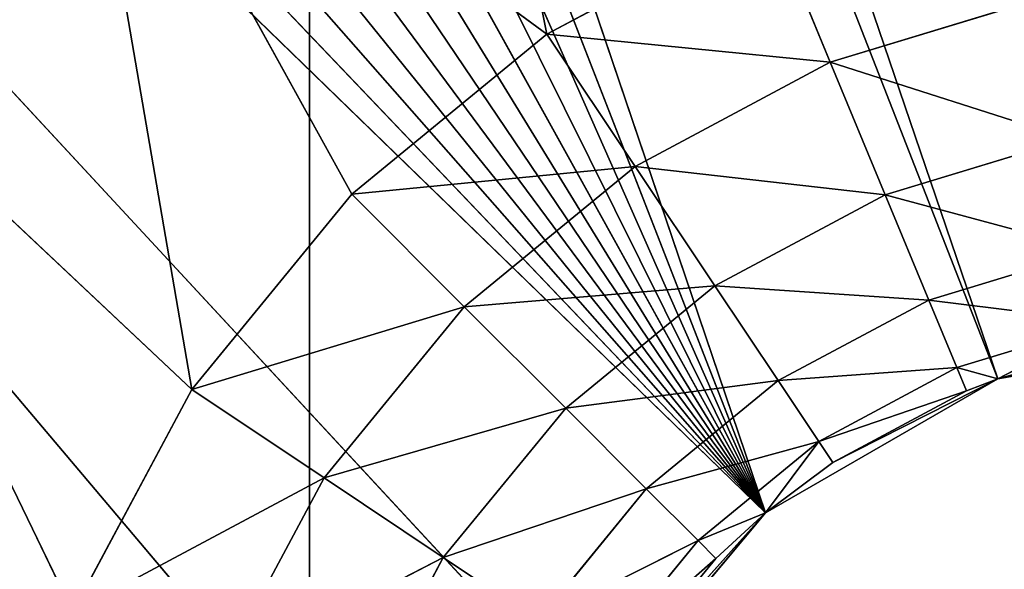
# Model space of a CAD drawing. Extents: x 14 to 217, y 27 to 186.
# Tile 586 of 656: x 41.2 to 43.11, y 119.75 to 120.81. Entities that reach past the tile are written whole.
import ezdxf

# ---------------------------------------------------------------- set-up
doc = ezdxf.new("R2010")
doc.units = 0
doc.header["$LTSCALE"] = 25.4
doc.layers.get('0').update_dxf_attribs({"color": 13, "linetype": 'CONTINUOUS'})

# ---------------------------------------------------------------- blocks, each defined once
blk = doc.blocks.new('PROFILE-RECESSED-T-CONNECT')
at = {"color": 0}
for p, q in [((28.3192, 13.9594, 66.2073), (27.7413, 13.9594, 65.0142)), ((28.3192, 13.9594, 66.2073), (27.7413, 13.9594, 65.0142)), ((28.5502, 13.9594, 65.775), (27.7413, 13.9594, 65.0142)), ((28.5502, 13.9594, 65.775), (27.7413, 13.9594, 65.0142)), ((28.3149, 13.9594, 64.4062), (29.24, 13.9594, 65.0853)), ((28.5502, 13.9594, 65.775), (28.3149, 13.9594, 64.4062)), ((28.5502, 13.9594, 65.775), (28.3149, 13.9594, 64.4062)), ((28.8611, 13.9594, 65.3962), (28.3149, 13.9594, 64.4062)), ((28.8611, 13.9594, 65.3962), (28.3149, 13.9594, 64.4062)), ((28.3149, 13.9594, 64.4062), (29.24, 13.9594, 65.0853)), ((28.3192, 13.9594, 66.2073), (28.5502, 13.9594, 65.775)), ((28.3192, 13.9594, 66.2073), (28.5502, 13.9594, 65.775)), ((28.3192, 13.9594, 66.2073), (28.8072, 13.9105, 65.9467)), ((28.3192, 13.9594, 66.2073), (28.8072, 13.9105, 65.9467)), ((28.5502, 13.9594, 65.775), (28.8611, 13.9594, 65.3962)), ((28.5502, 13.9594, 65.775), (28.8611, 13.9594, 65.3962)), ((28.5502, 13.9594, 65.775), (29.0796, 13.9105, 65.6147)), ((28.5502, 13.9594, 65.775), (29.0796, 13.9105, 65.6147)), ((28.5502, 13.9594, 65.775), (28.8072, 13.9105, 65.9467)), ((28.5502, 13.9594, 65.775), (28.8072, 13.9105, 65.9467)), ((28.8611, 13.9594, 65.3962), (29.24, 13.9594, 65.0853)), ((28.8611, 13.9594, 65.3962), (29.24, 13.9594, 65.0853)), ((28.8611, 13.9594, 65.3962), (29.4117, 13.9105, 65.3422)), ((28.8611, 13.9594, 65.3962), (29.4117, 13.9105, 65.3422)), ((28.8611, 13.9594, 65.3962), (29.0796, 13.9105, 65.6147)), ((28.8611, 13.9594, 65.3962), (29.0796, 13.9105, 65.6147)), ((29.24, 13.9594, 65.0853), (29.0132, 13.9594, 63.9469)), ((29.24, 13.9594, 65.0853), (29.0132, 13.9594, 63.9469)), ((29.24, 13.9594, 65.0853), (29.6722, 13.9594, 64.8543)), ((29.24, 13.9594, 65.0853), (29.6722, 13.9594, 64.8543)), ((29.24, 13.9594, 65.0853), (29.7904, 13.9105, 65.1398)), ((29.24, 13.9594, 65.0853), (29.7904, 13.9105, 65.1398)), ((29.24, 13.9594, 65.0853), (29.4117, 13.9105, 65.3422)), ((29.24, 13.9594, 65.0853), (29.4117, 13.9105, 65.3422)), ((29.6722, 13.9594, 64.8543), (29.7904, 13.9105, 65.1398)), ((29.6722, 13.9594, 64.8543), (29.7904, 13.9105, 65.1398)), ((28.8072, 13.9105, 65.9467), (28.6047, 13.9105, 66.3255)), ((28.6047, 13.9105, 66.3255), (29.0389, 13.7684, 66.1016)), ((28.6047, 13.9105, 66.3255), (29.0389, 13.7684, 66.1016)), ((28.8072, 13.9105, 65.9467), (28.6047, 13.9105, 66.3255)), ((29.0796, 13.9105, 65.6147), (28.8072, 13.9105, 65.9467)), ((28.8072, 13.9105, 65.9467), (29.2768, 13.7684, 65.8118)), ((28.8072, 13.9105, 65.9467), (29.2768, 13.7684, 65.8118)), ((28.8072, 13.9105, 65.9467), (29.0389, 13.7684, 66.1016)), ((28.8072, 13.9105, 65.9467), (29.0389, 13.7684, 66.1016)), ((29.0796, 13.9105, 65.6147), (28.8072, 13.9105, 65.9467)), ((29.4117, 13.9105, 65.3422), (29.0796, 13.9105, 65.6147)), ((29.0796, 13.9105, 65.6147), (29.5665, 13.7684, 65.574)), ((29.0796, 13.9105, 65.6147), (29.5665, 13.7684, 65.574)), ((29.0796, 13.9105, 65.6147), (29.2768, 13.7684, 65.8118)), ((29.0796, 13.9105, 65.6147), (29.2768, 13.7684, 65.8118)), ((29.4117, 13.9105, 65.3422), (29.0796, 13.9105, 65.6147)), ((29.7904, 13.9105, 65.1398), (29.4117, 13.9105, 65.3422)), ((29.4117, 13.9105, 65.3422), (29.8971, 13.7684, 65.3973)), ((29.4117, 13.9105, 65.3422), (29.8971, 13.7684, 65.3973)), ((29.4117, 13.9105, 65.3422), (29.5665, 13.7684, 65.574)), ((29.4117, 13.9105, 65.3422), (29.5665, 13.7684, 65.574)), ((29.7904, 13.9105, 65.1398), (29.4117, 13.9105, 65.3422)), ((30.2015, 13.9105, 65.0151), (29.7904, 13.9105, 65.1398)), ((29.7904, 13.9105, 65.1398), (30.2558, 13.7684, 65.2885)), ((29.7904, 13.9105, 65.1398), (30.2558, 13.7684, 65.2885)), ((29.7904, 13.9105, 65.1398), (29.8971, 13.7684, 65.3973)), ((29.7904, 13.9105, 65.1398), (29.8971, 13.7684, 65.3973)), ((30.2015, 13.9105, 65.0151), (29.7904, 13.9105, 65.1398)), ((29.0389, 13.7684, 66.1016), (28.8622, 13.7684, 66.4322)), ((29.0389, 13.7684, 66.1016), (28.8622, 13.7684, 66.4322)), ((29.2768, 13.7684, 65.8118), (29.0389, 13.7684, 66.1016)), ((29.0389, 13.7684, 66.1016), (29.4332, 13.5472, 65.9683)), ((29.0389, 13.7684, 66.1016), (29.4332, 13.5472, 65.9683)), ((29.0389, 13.7684, 66.1016), (29.2229, 13.5472, 66.2245)), ((29.0389, 13.7684, 66.1016), (29.2229, 13.5472, 66.2245)), ((29.2768, 13.7684, 65.8118), (29.0389, 13.7684, 66.1016)), ((29.5665, 13.7684, 65.574), (29.2768, 13.7684, 65.8118)), ((29.2768, 13.7684, 65.8118), (29.6894, 13.5472, 65.758)), ((29.2768, 13.7684, 65.8118), (29.6894, 13.5472, 65.758)), ((29.2768, 13.7684, 65.8118), (29.4332, 13.5472, 65.9683)), ((29.2768, 13.7684, 65.8118), (29.4332, 13.5472, 65.9683)), ((29.5665, 13.7684, 65.574), (29.2768, 13.7684, 65.8118)), ((29.8971, 13.7684, 65.3973), (29.5665, 13.7684, 65.574)), ((29.5665, 13.7684, 65.574), (29.9818, 13.5472, 65.6017)), ((29.5665, 13.7684, 65.574), (29.9818, 13.5472, 65.6017)), ((29.5665, 13.7684, 65.574), (29.6894, 13.5472, 65.758)), ((29.5665, 13.7684, 65.574), (29.6894, 13.5472, 65.758)), ((29.8971, 13.7684, 65.3973), (29.5665, 13.7684, 65.574)), ((30.2558, 13.7684, 65.2885), (29.8971, 13.7684, 65.3973)), ((29.8971, 13.7684, 65.3973), (30.299, 13.5472, 65.5055)), ((29.8971, 13.7684, 65.3973), (30.299, 13.5472, 65.5055)), ((29.8971, 13.7684, 65.3973), (29.9818, 13.5472, 65.6017)), ((29.8971, 13.7684, 65.3973), (29.9818, 13.5472, 65.6017)), ((30.2558, 13.7684, 65.2885), (29.8971, 13.7684, 65.3973)), ((29.4332, 13.5472, 65.9683), (29.2229, 13.5472, 66.2245)), ((29.2229, 13.5472, 66.2245), (29.5336, 13.2684, 66.0687)), ((29.2229, 13.5472, 66.2245), (29.5336, 13.2684, 66.0687)), ((29.4332, 13.5472, 65.9683), (29.2229, 13.5472, 66.2245)), ((29.6894, 13.5472, 65.758), (29.4332, 13.5472, 65.9683)), ((29.4332, 13.5472, 65.9683), (29.7683, 13.2684, 65.8761)), ((29.4332, 13.5472, 65.9683), (29.7683, 13.2684, 65.8761)), ((29.4332, 13.5472, 65.9683), (29.5336, 13.2684, 66.0687)), ((29.4332, 13.5472, 65.9683), (29.5336, 13.2684, 66.0687)), ((29.6894, 13.5472, 65.758), (29.4332, 13.5472, 65.9683)), ((29.9818, 13.5472, 65.6017), (29.6894, 13.5472, 65.758)), ((29.6894, 13.5472, 65.758), (30.0361, 13.2684, 65.7329)), ((29.6894, 13.5472, 65.758), (30.0361, 13.2684, 65.7329)), ((29.6894, 13.5472, 65.758), (29.7683, 13.2684, 65.8761)), ((29.6894, 13.5472, 65.758), (29.7683, 13.2684, 65.8761)), ((29.9818, 13.5472, 65.6017), (29.6894, 13.5472, 65.758)), ((30.299, 13.5472, 65.5055), (29.9818, 13.5472, 65.6017)), ((29.9818, 13.5472, 65.6017), (30.3267, 13.2684, 65.6448)), ((29.9818, 13.5472, 65.6017), (30.3267, 13.2684, 65.6448)), ((29.9818, 13.5472, 65.6017), (30.0361, 13.2684, 65.7329)), ((29.9818, 13.5472, 65.6017), (30.0361, 13.2684, 65.7329)), ((30.299, 13.5472, 65.5055), (29.9818, 13.5472, 65.6017)), ((29.5682, 12.9594, 66.1033), (29.341, 13.2684, 66.3034)), ((29.5682, 12.9594, 66.1033), (29.341, 13.2684, 66.3034)), ((29.5336, 13.2684, 66.0687), (29.341, 13.2684, 66.3034)), ((29.5336, 13.2684, 66.0687), (29.341, 13.2684, 66.3034)), ((29.5682, 12.9594, 66.1033), (29.5336, 13.2684, 66.0687)), ((29.5682, 12.9594, 66.1033), (29.5336, 13.2684, 66.0687)), ((29.6647, 12.9594, 66.0149), (29.5336, 13.2684, 66.0687)), ((29.6647, 12.9594, 66.0149), (29.5336, 13.2684, 66.0687)), ((29.7683, 13.2684, 65.8761), (29.5336, 13.2684, 66.0687)), ((29.7683, 13.2684, 65.8761), (29.5336, 13.2684, 66.0687)), ((29.6647, 12.9594, 66.0149), (29.7683, 13.2684, 65.8761)), ((29.6647, 12.9594, 66.0149), (29.7683, 13.2684, 65.8761)), ((29.7955, 12.9594, 65.9168), (29.7683, 13.2684, 65.8761)), ((29.7955, 12.9594, 65.9168), (29.7683, 13.2684, 65.8761)), ((30.0549, 12.9594, 65.7781), (29.7683, 13.2684, 65.8761)), ((30.0549, 12.9594, 65.7781), (29.7683, 13.2684, 65.8761)), ((30.0361, 13.2684, 65.7329), (29.7683, 13.2684, 65.8761)), ((30.0361, 13.2684, 65.7329), (29.7683, 13.2684, 65.8761)), ((30.0549, 12.9594, 65.7781), (30.0361, 13.2684, 65.7329)), ((30.0549, 12.9594, 65.7781), (30.0361, 13.2684, 65.7329)), ((30.1159, 12.9594, 65.7544), (30.0361, 13.2684, 65.7329)), ((30.1159, 12.9594, 65.7544), (30.0361, 13.2684, 65.7329)), ((30.3267, 13.2684, 65.6448), (30.0361, 13.2684, 65.7329)), ((30.3267, 13.2684, 65.6448), (30.0361, 13.2684, 65.7329)), ((30.1159, 12.9594, 65.7544), (30.3267, 13.2684, 65.6448)), ((30.1159, 12.9594, 65.7544), (30.3267, 13.2684, 65.6448)), ((28.7789, 12.9618, 57.3216), (28.7789, 12.9618, 92.3216)), ((28.7789, 4.9618, 57.3216), (28.7789, 12.9618, 92.3216)), ((28.7789, 12.9618, 57.3216), (28.7789, 12.9618, 92.3216)), ((28.7789, 4.9618, 57.3216), (28.7789, 12.9618, 92.3216)), ((29.6647, 3.7618, 66.0149), (29.3817, 12.9594, 66.3306)), ((29.6647, 3.7618, 66.0149), (29.3817, 12.9594, 66.3306)), ((29.5682, 12.9594, 66.1033), (29.3817, 12.9594, 66.3306)), ((29.5682, 12.9594, 66.1033), (29.3817, 12.9594, 66.3306)), ((29.6647, 3.7618, 66.0149), (29.5682, 12.9594, 66.1033)), ((29.6647, 3.7618, 66.0149), (29.5682, 12.9594, 66.1033)), ((29.6647, 12.9594, 66.0149), (29.5682, 12.9594, 66.1033)), ((29.6647, 12.9594, 66.0149), (29.5682, 12.9594, 66.1033)), ((29.6647, 12.9594, 66.0149), (29.6647, 3.7618, 66.0149)), ((29.6647, 3.7618, 66.0149), (29.7955, 12.9594, 65.9168)), ((29.7955, 12.9594, 65.9168), (29.6647, 12.9594, 66.0149)), ((29.6647, 3.7618, 66.0149), (29.7955, 12.9594, 65.9168)), ((29.6647, 12.9594, 66.0149), (29.6647, 3.7618, 66.0149)), ((29.7955, 12.9594, 65.9168), (29.6647, 12.9594, 66.0149)), ((30.1159, 3.7618, 65.7544), (29.7955, 12.9594, 65.9168)), ((30.1159, 3.7618, 65.7544), (29.7955, 12.9594, 65.9168)), ((30.0549, 12.9594, 65.7781), (29.7955, 12.9594, 65.9168)), ((30.0549, 12.9594, 65.7781), (29.7955, 12.9594, 65.9168)), ((30.1159, 3.7618, 65.7544), (30.0549, 12.9594, 65.7781)), ((30.1159, 3.7618, 65.7544), (30.0549, 12.9594, 65.7781)), ((30.1159, 12.9594, 65.7544), (30.0549, 12.9594, 65.7781)), ((30.1159, 12.9594, 65.7544), (30.0549, 12.9594, 65.7781)), ((30.1159, 12.9594, 65.7544), (30.1159, 3.7618, 65.7544)), ((30.1159, 3.7618, 65.7544), (30.3363, 12.9594, 65.6928)), ((30.3363, 12.9594, 65.6928), (30.1159, 12.9594, 65.7544)), ((30.1159, 3.7618, 65.7544), (30.3363, 12.9594, 65.6928)), ((30.1159, 12.9594, 65.7544), (30.1159, 3.7618, 65.7544)), ((30.3363, 12.9594, 65.6928), (30.1159, 12.9594, 65.7544)), ((28.7789, 4.9618, 57.3216), (28.7789, 4.9618, 92.3216)), ((28.7789, 4.9618, 57.3216), (28.7789, 4.9618, 92.3216)), ((22.6289, 3.7618, 59.1857), (29.1517, 3.7618, 66.9035)), ((29.6647, 3.7618, 66.0149), (22.6289, 3.7618, 59.1857)), ((29.6647, 3.7618, 66.0149), (22.6289, 3.7618, 59.1857)), ((29.3299, 3.7618, 66.414), (22.6289, 3.7618, 59.1857)), ((29.3299, 3.7618, 66.414), (22.6289, 3.7618, 59.1857)), ((22.6289, 3.7618, 59.1857), (29.1517, 3.7618, 66.9035)), ((22.6624, 3.7618, 58.6748), (29.6647, 3.7618, 66.0149)), ((22.6624, 3.7618, 58.6748), (29.6647, 3.7618, 66.0149)), ((22.7623, 3.7618, 58.1727), (29.6647, 3.7618, 66.0149)), ((22.7623, 3.7618, 58.1727), (29.6647, 3.7618, 66.0149)), ((22.9268, 3.7618, 57.6879), (29.6647, 3.7618, 66.0149)), ((22.9268, 3.7618, 57.6879), (29.6647, 3.7618, 66.0149)), ((23.1533, 3.7618, 57.2287), (29.6647, 3.7618, 66.0149)), ((23.1533, 3.7618, 57.2287), (29.6647, 3.7618, 66.0149)), ((23.4377, 3.7618, 56.8029), (29.6647, 3.7618, 66.0149)), ((23.4377, 3.7618, 56.8029), (29.6647, 3.7618, 66.0149)), ((23.7753, 3.7618, 56.418), (29.6647, 3.7618, 66.0149)), ((23.7753, 3.7618, 56.418), (29.6647, 3.7618, 66.0149)), ((29.6647, 3.7618, 66.0149), (24.1603, 3.7618, 56.0804)), ((29.6647, 3.7618, 66.0149), (24.1603, 3.7618, 56.0804)), ((24.586, 3.7618, 55.796), (29.6647, 3.7618, 66.0149)), ((24.586, 3.7618, 55.796), (29.6647, 3.7618, 66.0149)), ((25.0452, 3.7618, 55.5695), (29.6647, 3.7618, 66.0149)), ((25.0452, 3.7618, 55.5695), (29.6647, 3.7618, 66.0149)), ((25.53, 3.7618, 55.4049), (29.6647, 3.7618, 66.0149)), ((25.53, 3.7618, 55.4049), (29.6647, 3.7618, 66.0149)), ((26.0322, 3.7618, 55.3051), (29.6647, 3.7618, 66.0149)), ((26.0322, 3.7618, 55.3051), (29.6647, 3.7618, 66.0149)), ((26.0322, 3.7618, 55.3051), (30.1159, 3.7618, 65.7544)), ((26.0322, 3.7618, 55.3051), (30.1159, 3.7618, 65.7544)), ((26.5431, 3.7618, 55.2716), (30.1159, 3.7618, 65.7544)), ((26.5431, 3.7618, 55.2716), (30.1159, 3.7618, 65.7544)), ((29.6647, 3.7618, 66.0149), (29.3299, 3.7618, 66.414)), ((29.6647, 3.7618, 66.0149), (29.3299, 3.7618, 66.414)), ((30.1159, 3.7618, 65.7544), (29.6647, 3.7618, 66.0149)), ((30.1159, 3.7618, 65.7544), (29.6647, 3.7618, 66.0149)), ((30.6289, 3.7618, 65.664), (30.1159, 3.7618, 65.7544)), ((30.6289, 3.7618, 65.664), (30.1159, 3.7618, 65.7544))]:
    blk.add_line(p, q, dxfattribs=at)
mesh = blk.add_polyface(dxfattribs=at)
corners = [(28.1769, 13.9594, 66.6762), (28.3192, 13.9594, 66.2073), (27.3233, 13.9594, 65.7381)]
mesh.append_faces([[corners[k] for k in face] for face in [(0, 1, 2)]], dxfattribs={"color": 0})
mesh = blk.add_polyface(dxfattribs=at)
corners = [(28.3192, 13.9594, 66.2073), (27.7413, 13.9594, 65.0142), (27.3233, 13.9594, 65.7381)]
mesh.append_faces([[corners[k] for k in face] for face in [(0, 1, 2)]], dxfattribs={"color": 0})
mesh = blk.add_polyface(dxfattribs=at)
corners = [(28.3192, 13.9594, 66.2073), (28.5502, 13.9594, 65.775), (27.7413, 13.9594, 65.0142)]
mesh.append_faces([[corners[k] for k in face] for face in [(0, 1, 2)]], dxfattribs={"color": 0})
mesh = blk.add_polyface(dxfattribs=at)
corners = [(28.5502, 13.9594, 65.775), (28.3149, 13.9594, 64.4062), (27.7413, 13.9594, 65.0142)]
mesh.append_faces([[corners[k] for k in face] for face in [(0, 1, 2)]], dxfattribs={"color": 0})
mesh = blk.add_polyface(dxfattribs=at)
corners = [(29.24, 13.9594, 65.0853), (29.0132, 13.9594, 63.9469), (28.3149, 13.9594, 64.4062)]
mesh.append_faces([[corners[k] for k in face] for face in [(0, 1, 2)]], dxfattribs={"color": 0})
mesh = blk.add_polyface(dxfattribs=at)
corners = [(28.5502, 13.9594, 65.775), (28.8611, 13.9594, 65.3962), (28.3149, 13.9594, 64.4062)]
mesh.append_faces([[corners[k] for k in face] for face in [(0, 1, 2)]], dxfattribs={"color": 0})
mesh = blk.add_polyface(dxfattribs=at)
corners = [(28.8611, 13.9594, 65.3962), (29.24, 13.9594, 65.0853), (28.3149, 13.9594, 64.4062)]
mesh.append_faces([[corners[k] for k in face] for face in [(0, 1, 2)]], dxfattribs={"color": 0})
mesh = blk.add_polyface(dxfattribs=at)
corners = [(28.3192, 13.9594, 66.2073), (28.8072, 13.9105, 65.9467), (28.5502, 13.9594, 65.775)]
mesh.append_faces([[corners[k] for k in face] for face in [(0, 1, 2)]], dxfattribs={"color": 0})
mesh = blk.add_polyface(dxfattribs=at)
corners = [(28.6047, 13.9105, 66.3255), (28.8072, 13.9105, 65.9467), (28.3192, 13.9594, 66.2073)]
mesh.append_faces([[corners[k] for k in face] for face in [(0, 1, 2)]], dxfattribs={"color": 0})
mesh = blk.add_polyface(dxfattribs=at)
corners = [(28.5502, 13.9594, 65.775), (29.0796, 13.9105, 65.6147), (28.8611, 13.9594, 65.3962)]
mesh.append_faces([[corners[k] for k in face] for face in [(0, 1, 2)]], dxfattribs={"color": 0})
mesh = blk.add_polyface(dxfattribs=at)
corners = [(28.8072, 13.9105, 65.9467), (29.0796, 13.9105, 65.6147), (28.5502, 13.9594, 65.775)]
mesh.append_faces([[corners[k] for k in face] for face in [(0, 1, 2)]], dxfattribs={"color": 0})
mesh = blk.add_polyface(dxfattribs=at)
corners = [(28.8611, 13.9594, 65.3962), (29.4117, 13.9105, 65.3422), (29.24, 13.9594, 65.0853)]
mesh.append_faces([[corners[k] for k in face] for face in [(0, 1, 2)]], dxfattribs={"color": 0})
mesh = blk.add_polyface(dxfattribs=at)
corners = [(29.0796, 13.9105, 65.6147), (29.4117, 13.9105, 65.3422), (28.8611, 13.9594, 65.3962)]
mesh.append_faces([[corners[k] for k in face] for face in [(0, 1, 2)]], dxfattribs={"color": 0})
mesh = blk.add_polyface(dxfattribs=at)
corners = [(29.24, 13.9594, 65.0853), (29.6722, 13.9594, 64.8543), (29.0132, 13.9594, 63.9469)]
mesh.append_faces([[corners[k] for k in face] for face in [(0, 1, 2)]], dxfattribs={"color": 0})
mesh = blk.add_polyface(dxfattribs=at)
corners = [(29.7904, 13.9105, 65.1398), (29.6722, 13.9594, 64.8543), (29.24, 13.9594, 65.0853)]
mesh.append_faces([[corners[k] for k in face] for face in [(0, 1, 2)]], dxfattribs={"color": 0})
mesh = blk.add_polyface(dxfattribs=at)
corners = [(29.4117, 13.9105, 65.3422), (29.7904, 13.9105, 65.1398), (29.24, 13.9594, 65.0853)]
mesh.append_faces([[corners[k] for k in face] for face in [(0, 1, 2)]], dxfattribs={"color": 0})
mesh = blk.add_polyface(dxfattribs=at)
corners = [(29.7904, 13.9105, 65.1398), (30.2015, 13.9105, 65.0151), (29.6722, 13.9594, 64.8543)]
mesh.append_faces([[corners[k] for k in face] for face in [(0, 1, 2)]], dxfattribs={"color": 0})
mesh = blk.add_polyface(dxfattribs=at)
corners = [(28.6047, 13.9105, 66.3255), (29.0389, 13.7684, 66.1016), (28.8072, 13.9105, 65.9467)]
mesh.append_faces([[corners[k] for k in face] for face in [(0, 1, 2)]], dxfattribs={"color": 0})
mesh = blk.add_polyface(dxfattribs=at)
corners = [(28.8622, 13.7684, 66.4322), (29.0389, 13.7684, 66.1016), (28.6047, 13.9105, 66.3255)]
mesh.append_faces([[corners[k] for k in face] for face in [(0, 1, 2)]], dxfattribs={"color": 0})
mesh = blk.add_polyface(dxfattribs=at)
corners = [(28.8072, 13.9105, 65.9467), (29.2768, 13.7684, 65.8118), (29.0796, 13.9105, 65.6147)]
mesh.append_faces([[corners[k] for k in face] for face in [(0, 1, 2)]], dxfattribs={"color": 0})
mesh = blk.add_polyface(dxfattribs=at)
corners = [(29.0389, 13.7684, 66.1016), (29.2768, 13.7684, 65.8118), (28.8072, 13.9105, 65.9467)]
mesh.append_faces([[corners[k] for k in face] for face in [(0, 1, 2)]], dxfattribs={"color": 0})
mesh = blk.add_polyface(dxfattribs=at)
corners = [(29.0796, 13.9105, 65.6147), (29.5665, 13.7684, 65.574), (29.4117, 13.9105, 65.3422)]
mesh.append_faces([[corners[k] for k in face] for face in [(0, 1, 2)]], dxfattribs={"color": 0})
mesh = blk.add_polyface(dxfattribs=at)
corners = [(29.2768, 13.7684, 65.8118), (29.5665, 13.7684, 65.574), (29.0796, 13.9105, 65.6147)]
mesh.append_faces([[corners[k] for k in face] for face in [(0, 1, 2)]], dxfattribs={"color": 0})
mesh = blk.add_polyface(dxfattribs=at)
corners = [(29.8971, 13.7684, 65.3973), (29.7904, 13.9105, 65.1398), (29.4117, 13.9105, 65.3422)]
mesh.append_faces([[corners[k] for k in face] for face in [(0, 1, 2)]], dxfattribs={"color": 0})
mesh = blk.add_polyface(dxfattribs=at)
corners = [(29.5665, 13.7684, 65.574), (29.8971, 13.7684, 65.3973), (29.4117, 13.9105, 65.3422)]
mesh.append_faces([[corners[k] for k in face] for face in [(0, 1, 2)]], dxfattribs={"color": 0})
mesh = blk.add_polyface(dxfattribs=at)
corners = [(30.2558, 13.7684, 65.2885), (30.2015, 13.9105, 65.0151), (29.7904, 13.9105, 65.1398)]
mesh.append_faces([[corners[k] for k in face] for face in [(0, 1, 2)]], dxfattribs={"color": 0})
mesh = blk.add_polyface(dxfattribs=at)
corners = [(29.8971, 13.7684, 65.3973), (30.2558, 13.7684, 65.2885), (29.7904, 13.9105, 65.1398)]
mesh.append_faces([[corners[k] for k in face] for face in [(0, 1, 2)]], dxfattribs={"color": 0})
mesh = blk.add_polyface(dxfattribs=at)
corners = [(28.8622, 13.7684, 66.4322), (29.2229, 13.5472, 66.2245), (29.0389, 13.7684, 66.1016)]
mesh.append_faces([[corners[k] for k in face] for face in [(0, 1, 2)]], dxfattribs={"color": 0})
mesh = blk.add_polyface(dxfattribs=at)
corners = [(29.0389, 13.7684, 66.1016), (29.4332, 13.5472, 65.9683), (29.2768, 13.7684, 65.8118)]
mesh.append_faces([[corners[k] for k in face] for face in [(0, 1, 2)]], dxfattribs={"color": 0})
mesh = blk.add_polyface(dxfattribs=at)
corners = [(29.2229, 13.5472, 66.2245), (29.4332, 13.5472, 65.9683), (29.0389, 13.7684, 66.1016)]
mesh.append_faces([[corners[k] for k in face] for face in [(0, 1, 2)]], dxfattribs={"color": 0})
mesh = blk.add_polyface(dxfattribs=at)
corners = [(29.2768, 13.7684, 65.8118), (29.6894, 13.5472, 65.758), (29.5665, 13.7684, 65.574)]
mesh.append_faces([[corners[k] for k in face] for face in [(0, 1, 2)]], dxfattribs={"color": 0})
mesh = blk.add_polyface(dxfattribs=at)
corners = [(29.4332, 13.5472, 65.9683), (29.6894, 13.5472, 65.758), (29.2768, 13.7684, 65.8118)]
mesh.append_faces([[corners[k] for k in face] for face in [(0, 1, 2)]], dxfattribs={"color": 0})
mesh = blk.add_polyface(dxfattribs=at)
corners = [(29.9818, 13.5472, 65.6017), (29.8971, 13.7684, 65.3973), (29.5665, 13.7684, 65.574)]
mesh.append_faces([[corners[k] for k in face] for face in [(0, 1, 2)]], dxfattribs={"color": 0})
mesh = blk.add_polyface(dxfattribs=at)
corners = [(29.6894, 13.5472, 65.758), (29.9818, 13.5472, 65.6017), (29.5665, 13.7684, 65.574)]
mesh.append_faces([[corners[k] for k in face] for face in [(0, 1, 2)]], dxfattribs={"color": 0})
mesh = blk.add_polyface(dxfattribs=at)
corners = [(30.299, 13.5472, 65.5055), (30.2558, 13.7684, 65.2885), (29.8971, 13.7684, 65.3973)]
mesh.append_faces([[corners[k] for k in face] for face in [(0, 1, 2)]], dxfattribs={"color": 0})
mesh = blk.add_polyface(dxfattribs=at)
corners = [(29.9818, 13.5472, 65.6017), (30.299, 13.5472, 65.5055), (29.8971, 13.7684, 65.3973)]
mesh.append_faces([[corners[k] for k in face] for face in [(0, 1, 2)]], dxfattribs={"color": 0})
mesh = blk.add_polyface(dxfattribs=at)
corners = [(29.2229, 13.5472, 66.2245), (29.5336, 13.2684, 66.0687), (29.4332, 13.5472, 65.9683)]
mesh.append_faces([[corners[k] for k in face] for face in [(0, 1, 2)]], dxfattribs={"color": 0})
mesh = blk.add_polyface(dxfattribs=at)
corners = [(29.2229, 13.5472, 66.2245), (29.341, 13.2684, 66.3034), (29.5336, 13.2684, 66.0687)]
mesh.append_faces([[corners[k] for k in face] for face in [(0, 1, 2)]], dxfattribs={"color": 0})
mesh = blk.add_polyface(dxfattribs=at)
corners = [(29.7683, 13.2684, 65.8761), (29.6894, 13.5472, 65.758), (29.4332, 13.5472, 65.9683)]
mesh.append_faces([[corners[k] for k in face] for face in [(0, 1, 2)]], dxfattribs={"color": 0})
mesh = blk.add_polyface(dxfattribs=at)
corners = [(29.7683, 13.2684, 65.8761), (29.4332, 13.5472, 65.9683), (29.5336, 13.2684, 66.0687)]
mesh.append_faces([[corners[k] for k in face] for face in [(0, 1, 2)]], dxfattribs={"color": 0})
mesh = blk.add_polyface(dxfattribs=at)
corners = [(30.0361, 13.2684, 65.7329), (29.9818, 13.5472, 65.6017), (29.6894, 13.5472, 65.758)]
mesh.append_faces([[corners[k] for k in face] for face in [(0, 1, 2)]], dxfattribs={"color": 0})
mesh = blk.add_polyface(dxfattribs=at)
corners = [(30.0361, 13.2684, 65.7329), (29.6894, 13.5472, 65.758), (29.7683, 13.2684, 65.8761)]
mesh.append_faces([[corners[k] for k in face] for face in [(0, 1, 2)]], dxfattribs={"color": 0})
mesh = blk.add_polyface(dxfattribs=at)
corners = [(30.3267, 13.2684, 65.6448), (30.299, 13.5472, 65.5055), (29.9818, 13.5472, 65.6017)]
mesh.append_faces([[corners[k] for k in face] for face in [(0, 1, 2)]], dxfattribs={"color": 0})
mesh = blk.add_polyface(dxfattribs=at)
corners = [(30.3267, 13.2684, 65.6448), (29.9818, 13.5472, 65.6017), (30.0361, 13.2684, 65.7329)]
mesh.append_faces([[corners[k] for k in face] for face in [(0, 1, 2)]], dxfattribs={"color": 0})
mesh = blk.add_polyface(dxfattribs=at)
corners = [(29.341, 13.2684, 66.3034), (29.3817, 12.9594, 66.3306), (29.5682, 12.9594, 66.1033)]
mesh.append_faces([[corners[k] for k in face] for face in [(0, 1, 2)]], dxfattribs={"color": 0})
mesh = blk.add_polyface(dxfattribs=at)
corners = [(29.341, 13.2684, 66.3034), (29.5682, 12.9594, 66.1033), (29.5336, 13.2684, 66.0687)]
mesh.append_faces([[corners[k] for k in face] for face in [(0, 1, 2)]], dxfattribs={"color": 0})
mesh = blk.add_polyface(dxfattribs=at)
corners = [(29.6647, 12.9594, 66.0149), (29.5336, 13.2684, 66.0687), (29.5682, 12.9594, 66.1033)]
mesh.append_faces([[corners[k] for k in face] for face in [(0, 1, 2)]], dxfattribs={"color": 0})
mesh = blk.add_polyface(dxfattribs=at)
corners = [(29.7683, 13.2684, 65.8761), (29.5336, 13.2684, 66.0687), (29.6647, 12.9594, 66.0149)]
mesh.append_faces([[corners[k] for k in face] for face in [(0, 1, 2)]], dxfattribs={"color": 0})
mesh = blk.add_polyface(dxfattribs=at)
corners = [(29.7955, 12.9594, 65.9168), (29.7683, 13.2684, 65.8761), (29.6647, 12.9594, 66.0149)]
mesh.append_faces([[corners[k] for k in face] for face in [(0, 1, 2)]], dxfattribs={"color": 0})
mesh = blk.add_polyface(dxfattribs=at)
corners = [(30.0549, 12.9594, 65.7781), (29.7683, 13.2684, 65.8761), (29.7955, 12.9594, 65.9168)]
mesh.append_faces([[corners[k] for k in face] for face in [(0, 1, 2)]], dxfattribs={"color": 0})
mesh = blk.add_polyface(dxfattribs=at)
corners = [(30.0549, 12.9594, 65.7781), (30.0361, 13.2684, 65.7329), (29.7683, 13.2684, 65.8761)]
mesh.append_faces([[corners[k] for k in face] for face in [(0, 1, 2)]], dxfattribs={"color": 0})
mesh = blk.add_polyface(dxfattribs=at)
corners = [(30.1159, 12.9594, 65.7544), (30.0361, 13.2684, 65.7329), (30.0549, 12.9594, 65.7781)]
mesh.append_faces([[corners[k] for k in face] for face in [(0, 1, 2)]], dxfattribs={"color": 0})
mesh = blk.add_polyface(dxfattribs=at)
corners = [(30.3267, 13.2684, 65.6448), (30.0361, 13.2684, 65.7329), (30.1159, 12.9594, 65.7544)]
mesh.append_faces([[corners[k] for k in face] for face in [(0, 1, 2)]], dxfattribs={"color": 0})
mesh = blk.add_polyface(dxfattribs=at)
corners = [(30.3363, 12.9594, 65.6928), (30.3267, 13.2684, 65.6448), (30.1159, 12.9594, 65.7544)]
mesh.append_faces([[corners[k] for k in face] for face in [(0, 1, 2)]], dxfattribs={"color": 0})
mesh = blk.add_polyface(dxfattribs=at)
corners = [(25.1789, 12.9618, 92.3216), (25.1789, 12.9618, 57.3216), (28.7789, 12.9618, 57.3216)]
mesh.append_faces([[corners[k] for k in face] for face in [(0, 1, 2)]], dxfattribs={"color": 0})
mesh = blk.add_polyface(dxfattribs=at)
corners = [(25.1789, 12.9618, 92.3216), (28.7789, 12.9618, 57.3216), (28.7789, 12.9618, 92.3216)]
mesh.append_faces([[corners[k] for k in face] for face in [(0, 1, 2)]], dxfattribs={"color": 0})
mesh = blk.add_polyface(dxfattribs=at)
corners = [(28.7789, 12.9618, 57.3216), (28.7789, 4.9618, 57.3216), (28.7789, 12.9618, 92.3216)]
mesh.append_faces([[corners[k] for k in face] for face in [(0, 1, 2)]], dxfattribs={"color": 0})
mesh = blk.add_polyface(dxfattribs=at)
corners = [(28.7789, 12.9618, 92.3216), (28.7789, 4.9618, 57.3216), (28.7789, 4.9618, 92.3216)]
mesh.append_faces([[corners[k] for k in face] for face in [(0, 1, 2)]], dxfattribs={"color": 0})
mesh = blk.add_polyface(dxfattribs=at)
corners = [(29.3817, 12.9594, 66.3306), (29.3299, 3.7618, 66.414), (29.6647, 3.7618, 66.0149)]
mesh.append_faces([[corners[k] for k in face] for face in [(0, 1, 2)]], dxfattribs={"color": 0})
mesh = blk.add_polyface(dxfattribs=at)
corners = [(29.3817, 12.9594, 66.3306), (29.6647, 3.7618, 66.0149), (29.5682, 12.9594, 66.1033)]
mesh.append_faces([[corners[k] for k in face] for face in [(0, 1, 2)]], dxfattribs={"color": 0})
mesh = blk.add_polyface(dxfattribs=at)
corners = [(29.6647, 12.9594, 66.0149), (29.5682, 12.9594, 66.1033), (29.6647, 3.7618, 66.0149)]
mesh.append_faces([[corners[k] for k in face] for face in [(0, 1, 2)]], dxfattribs={"color": 0})
mesh = blk.add_polyface(dxfattribs=at)
corners = [(29.7955, 12.9594, 65.9168), (29.6647, 12.9594, 66.0149), (29.6647, 3.7618, 66.0149)]
mesh.append_faces([[corners[k] for k in face] for face in [(0, 1, 2)]], dxfattribs={"color": 0})
mesh = blk.add_polyface(dxfattribs=at)
corners = [(30.1159, 3.7618, 65.7544), (29.7955, 12.9594, 65.9168), (29.6647, 3.7618, 66.0149)]
mesh.append_faces([[corners[k] for k in face] for face in [(0, 1, 2)]], dxfattribs={"color": 0})
mesh = blk.add_polyface(dxfattribs=at)
corners = [(30.1159, 3.7618, 65.7544), (30.0549, 12.9594, 65.7781), (29.7955, 12.9594, 65.9168)]
mesh.append_faces([[corners[k] for k in face] for face in [(0, 1, 2)]], dxfattribs={"color": 0})
mesh = blk.add_polyface(dxfattribs=at)
corners = [(30.1159, 12.9594, 65.7544), (30.0549, 12.9594, 65.7781), (30.1159, 3.7618, 65.7544)]
mesh.append_faces([[corners[k] for k in face] for face in [(0, 1, 2)]], dxfattribs={"color": 0})
mesh = blk.add_polyface(dxfattribs=at)
corners = [(30.3363, 12.9594, 65.6928), (30.1159, 12.9594, 65.7544), (30.1159, 3.7618, 65.7544)]
mesh.append_faces([[corners[k] for k in face] for face in [(0, 1, 2)]], dxfattribs={"color": 0})
mesh = blk.add_polyface(dxfattribs=at)
corners = [(30.6289, 3.7618, 65.664), (30.3363, 12.9594, 65.6928), (30.1159, 3.7618, 65.7544)]
mesh.append_faces([[corners[k] for k in face] for face in [(0, 1, 2)]], dxfattribs={"color": 0})
mesh = blk.add_polyface(dxfattribs=at)
corners = [(28.7789, 4.9618, 92.3216), (28.7789, 4.9618, 57.3216), (25.1789, 4.9618, 57.3216)]
mesh.append_faces([[corners[k] for k in face] for face in [(0, 1, 2)]], dxfattribs={"color": 0})
mesh = blk.add_polyface(dxfattribs=at)
corners = [(28.7789, 4.9618, 92.3216), (25.1789, 4.9618, 57.3216), (25.1789, 4.9618, 92.3216)]
mesh.append_faces([[corners[k] for k in face] for face in [(0, 1, 2)]], dxfattribs={"color": 0})
mesh = blk.add_polyface(dxfattribs=at)
corners = [(29.1517, 3.7618, 67.4244), (22.6289, 3.7618, 59.1857), (29.1517, 3.7618, 66.9035)]
mesh.append_faces([[corners[k] for k in face] for face in [(0, 1, 2)]], dxfattribs={"color": 0})
mesh = blk.add_polyface(dxfattribs=at)
corners = [(22.6289, 3.7618, 88.3216), (22.6289, 3.7618, 59.1857), (29.1517, 3.7618, 67.4244)]
mesh.append_faces([[corners[k] for k in face] for face in [(0, 1, 2)]], dxfattribs={"color": 0})
mesh = blk.add_polyface(dxfattribs=at)
corners = [(29.6647, 3.7618, 66.0149), (22.6289, 3.7618, 59.1857), (22.6624, 3.7618, 58.6748)]
mesh.append_faces([[corners[k] for k in face] for face in [(0, 1, 2)]], dxfattribs={"color": 0})
mesh = blk.add_polyface(dxfattribs=at)
corners = [(29.3299, 3.7618, 66.414), (22.6289, 3.7618, 59.1857), (29.6647, 3.7618, 66.0149)]
mesh.append_faces([[corners[k] for k in face] for face in [(0, 1, 2)]], dxfattribs={"color": 0})
mesh = blk.add_polyface(dxfattribs=at)
corners = [(29.1517, 3.7618, 66.9035), (22.6289, 3.7618, 59.1857), (29.3299, 3.7618, 66.414)]
mesh.append_faces([[corners[k] for k in face] for face in [(0, 1, 2)]], dxfattribs={"color": 0})
mesh = blk.add_polyface(dxfattribs=at)
corners = [(29.6647, 3.7618, 66.0149), (22.6624, 3.7618, 58.6748), (22.7623, 3.7618, 58.1727)]
mesh.append_faces([[corners[k] for k in face] for face in [(0, 1, 2)]], dxfattribs={"color": 0})
mesh = blk.add_polyface(dxfattribs=at)
corners = [(29.6647, 3.7618, 66.0149), (22.7623, 3.7618, 58.1727), (22.9268, 3.7618, 57.6879)]
mesh.append_faces([[corners[k] for k in face] for face in [(0, 1, 2)]], dxfattribs={"color": 0})
mesh = blk.add_polyface(dxfattribs=at)
corners = [(29.6647, 3.7618, 66.0149), (22.9268, 3.7618, 57.6879), (23.1533, 3.7618, 57.2287)]
mesh.append_faces([[corners[k] for k in face] for face in [(0, 1, 2)]], dxfattribs={"color": 0})
mesh = blk.add_polyface(dxfattribs=at)
corners = [(29.6647, 3.7618, 66.0149), (23.1533, 3.7618, 57.2287), (23.4377, 3.7618, 56.8029)]
mesh.append_faces([[corners[k] for k in face] for face in [(0, 1, 2)]], dxfattribs={"color": 0})
mesh = blk.add_polyface(dxfattribs=at)
corners = [(29.6647, 3.7618, 66.0149), (23.4377, 3.7618, 56.8029), (23.7753, 3.7618, 56.418)]
mesh.append_faces([[corners[k] for k in face] for face in [(0, 1, 2)]], dxfattribs={"color": 0})
mesh = blk.add_polyface(dxfattribs=at)
corners = [(29.6647, 3.7618, 66.0149), (23.7753, 3.7618, 56.418), (24.1603, 3.7618, 56.0804)]
mesh.append_faces([[corners[k] for k in face] for face in [(0, 1, 2)]], dxfattribs={"color": 0})
mesh = blk.add_polyface(dxfattribs=at)
corners = [(29.6647, 3.7618, 66.0149), (24.1603, 3.7618, 56.0804), (24.586, 3.7618, 55.796)]
mesh.append_faces([[corners[k] for k in face] for face in [(0, 1, 2)]], dxfattribs={"color": 0})
mesh = blk.add_polyface(dxfattribs=at)
corners = [(29.6647, 3.7618, 66.0149), (24.586, 3.7618, 55.796), (25.0452, 3.7618, 55.5695)]
mesh.append_faces([[corners[k] for k in face] for face in [(0, 1, 2)]], dxfattribs={"color": 0})
mesh = blk.add_polyface(dxfattribs=at)
corners = [(29.6647, 3.7618, 66.0149), (25.0452, 3.7618, 55.5695), (25.53, 3.7618, 55.4049)]
mesh.append_faces([[corners[k] for k in face] for face in [(0, 1, 2)]], dxfattribs={"color": 0})
mesh = blk.add_polyface(dxfattribs=at)
corners = [(29.6647, 3.7618, 66.0149), (25.53, 3.7618, 55.4049), (26.0322, 3.7618, 55.3051)]
mesh.append_faces([[corners[k] for k in face] for face in [(0, 1, 2)]], dxfattribs={"color": 0})
mesh = blk.add_polyface(dxfattribs=at)
corners = [(29.6647, 3.7618, 66.0149), (26.0322, 3.7618, 55.3051), (30.1159, 3.7618, 65.7544)]
mesh.append_faces([[corners[k] for k in face] for face in [(0, 1, 2)]], dxfattribs={"color": 0})
mesh = blk.add_polyface(dxfattribs=at)
corners = [(30.1159, 3.7618, 65.7544), (26.0322, 3.7618, 55.3051), (26.5431, 3.7618, 55.2716)]
mesh.append_faces([[corners[k] for k in face] for face in [(0, 1, 2)]], dxfattribs={"color": 0})
mesh = blk.add_polyface(dxfattribs=at)
corners = [(30.1159, 3.7618, 65.7544), (26.5431, 3.7618, 55.2716), (30.6289, 3.7618, 65.664)]
mesh.append_faces([[corners[k] for k in face] for face in [(0, 1, 2)]], dxfattribs={"color": 0})
mesh = blk.add_polyface(dxfattribs=at)
corners = [(30.6289, 3.7618, 65.664), (26.5431, 3.7618, 55.2716), (34.7147, 3.7618, 55.2716)]
mesh.append_faces([[corners[k] for k in face] for face in [(0, 1, 2)]], dxfattribs={"color": 0})
mesh = blk.add_polyface(dxfattribs=at)
corners = [(27.1749, 2.0001, 101.0426), (28.7863, 2.0001, 100.2666), (16.0469, 2.0001, 56)]
mesh.append_faces([[corners[k] for k in face] for face in [(0, 1, 2)]], dxfattribs={"color": 0})
mesh = blk.add_polyface(dxfattribs=at)
corners = [(28.7863, 2.0001, 100.2666), (16.2752, 2.0001, 54.852), (16.0469, 2.0001, 56)]
mesh.append_faces([[corners[k] for k in face] for face in [(0, 1, 2)]], dxfattribs={"color": 0})
mesh = blk.add_polyface(dxfattribs=at)
corners = [(28.7863, 2.0001, 100.2666), (30.5549, 2.0001, 100), (16.2752, 2.0001, 54.852)]
mesh.append_faces([[corners[k] for k in face] for face in [(0, 1, 2)]], dxfattribs={"color": 0})
mesh = blk.add_polyface(dxfattribs=at)
corners = [(30.5549, 2.0001, 100), (16.9255, 2.0001, 53.8787), (16.2752, 2.0001, 54.852)]
mesh.append_faces([[corners[k] for k in face] for face in [(0, 1, 2)]], dxfattribs={"color": 0})
mesh = blk.add_polyface(dxfattribs=at)
corners = [(30.5549, 2.0001, 100), (17.8988, 2.0001, 53.2284), (16.9255, 2.0001, 53.8787)]
mesh.append_faces([[corners[k] for k in face] for face in [(0, 1, 2)]], dxfattribs={"color": 0})
mesh = blk.add_polyface(dxfattribs=at)
corners = [(30.5549, 2.0001, 100), (19.0469, 2.0001, 53), (17.8988, 2.0001, 53.2284)]
mesh.append_faces([[corners[k] for k in face] for face in [(0, 1, 2)]], dxfattribs={"color": 0})
mesh = blk.add_polyface(dxfattribs=at)
corners = [(30.5549, 2.0001, 100), (43.0469, 2.0001, 53), (19.0469, 2.0001, 53)]
mesh.append_faces([[corners[k] for k in face] for face in [(0, 1, 2)]], dxfattribs={"color": 0})
mesh = blk.add_polyface(dxfattribs=at)
corners = [(27.1749, 0.8001, 101.0426), (16.0469, 0.8001, 56), (28.7863, 0.8001, 100.2666)]
mesh.append_faces([[corners[k] for k in face] for face in [(0, 1, 2)]], dxfattribs={"color": 0})
mesh = blk.add_polyface(dxfattribs=at)
corners = [(28.7863, 0.8001, 100.2666), (16.0469, 0.8001, 56), (30.5549, 0.8001, 100)]
mesh.append_faces([[corners[k] for k in face] for face in [(0, 1, 2)]], dxfattribs={"color": 0})
mesh = blk.add_polyface(dxfattribs=at)
corners = [(30.5549, 0.8001, 100), (16.0469, 0.8001, 56), (16.2752, 0.8001, 54.852)]
mesh.append_faces([[corners[k] for k in face] for face in [(0, 1, 2)]], dxfattribs={"color": 0})
mesh = blk.add_polyface(dxfattribs=at)
corners = [(30.5549, 0.8001, 100), (16.2752, 0.8001, 54.852), (16.9255, 0.8001, 53.8787)]
mesh.append_faces([[corners[k] for k in face] for face in [(0, 1, 2)]], dxfattribs={"color": 0})
mesh = blk.add_polyface(dxfattribs=at)
corners = [(30.5549, 0.8001, 100), (16.9255, 0.8001, 53.8787), (19.0469, 0.8001, 53)]
mesh.append_faces([[corners[k] for k in face] for face in [(0, 1, 2)]], dxfattribs={"color": 0})
mesh = blk.add_polyface(dxfattribs=at)
corners = [(32.3234, 0.8001, 100.2666), (19.0469, 0.8001, 53), (43.0469, 0.8001, 53)]
mesh.append_faces([[corners[k] for k in face] for face in [(0, 1, 2)]], dxfattribs={"color": 0})
mesh = blk.add_polyface(dxfattribs=at)
corners = [(32.3234, 0.8001, 100.2666), (30.5549, 0.8001, 100), (19.0469, 0.8001, 53)]
mesh.append_faces([[corners[k] for k in face] for face in [(0, 1, 2)]], dxfattribs={"color": 0})

msp = doc.modelspace()

# ---------------------------------------------------------------- block references
at = {"color": 7, "extrusion": (0, -1, -3.33067e-16)}
msp.add_blockref('PROFILE-RECESSED-T-CONNECT', (12.9862, -56.4217, -185.8719), dxfattribs=at)

doc.saveas('drawing.dxf')
